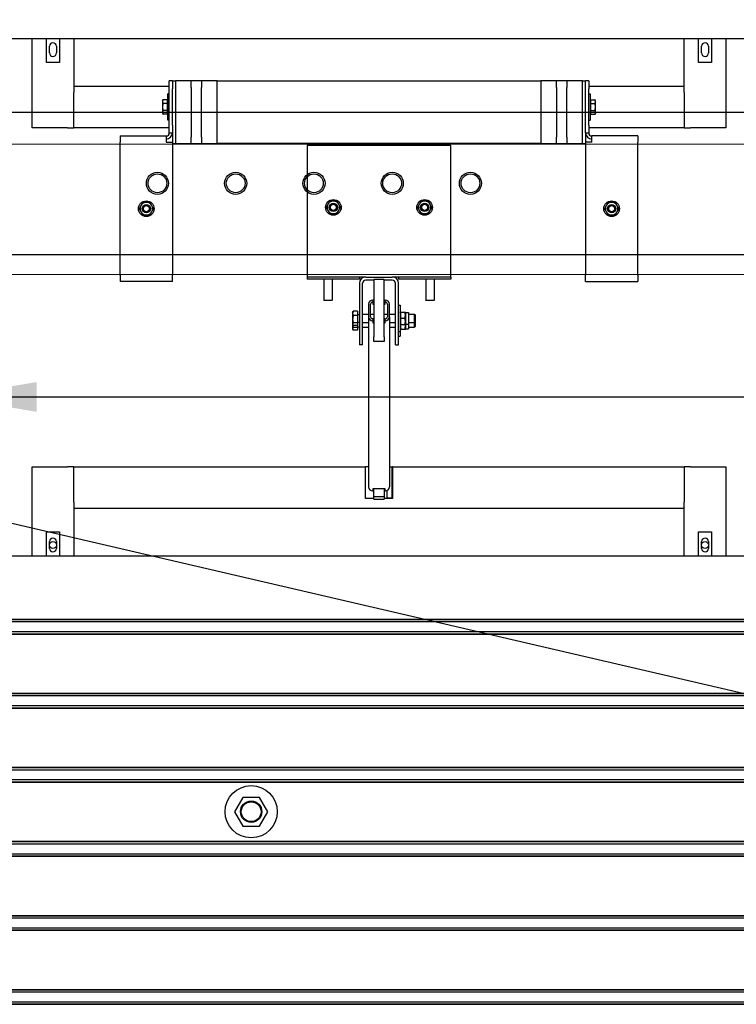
# Model space of a CAD drawing. Extents: x -89225 to 110569, y 13360 to 87647.
# Tile 262 of 478: x 42095 to 43468, y 62739 to 64627. Entities that reach past the tile are written whole.
import ezdxf

# ---------------------------------------------------------------- set-up
doc = ezdxf.new("R2010")
doc.units = 0
for name, color, linetype in [('Beluchtingstank', 253, 'Continuous'), ('Iv-Lines 035', 4, 'Continuous'), ('Iv-Lines 035 @ 100', 4, 'Continuous')]:
    doc.layers.add(name, color=color, linetype=linetype)
doc.styles.add('ISO', font='ISO.SHX')

# ---------------------------------------------------------------- blocks, each defined once
blk = doc.blocks.new('Leidingwerk beluchtingsinstallatie')
for p, q in [((1289330.2, -939783.8), (1290880.2, -939783.8)), ((1289330.2, -940056.9), (1290880.2, -940056.9))]:
    blk.add_line(p, q)
for centre, radius in [((1289680.2, -939920.4), 21.2), ((1289680.2, -939920.4), 21.2), ((1289680.2, -939920.4), 18), ((1289830.2, -939920.4), 21.2), ((1289830.2, -939920.4), 21.2), ((1289830.2, -939920.4), 18), ((1289980.2, -939920.4), 21.2), ((1289980.2, -939920.4), 21.2), ((1289980.2, -939920.4), 18), ((1290130.2, -939920.4), 21.2), ((1290130.2, -939920.4), 21.2), ((1290130.2, -939920.4), 18), ((1290280.2, -939920.4), 21.2), ((1290280.2, -939920.4), 21.2), ((1290280.2, -939920.4), 18)]:
    blk.add_circle(centre, radius)
blk = doc.blocks.new('Beluchtingselementen Bosman')
for p, q in [((1281289.4, -873471.1), (1283299.4, -873471.1)), ((1281629.4, -873642.8), (1281629.4, -873471.1)), ((1281656.9, -873517.7), (1281656.9, -873471.1)), ((1281681.9, -873471.1), (1281681.9, -873517.7)), ((1281709.4, -873471.1), (1281709.4, -873562.8)), ((1282879.4, -873562.8), (1282879.4, -873471.1)), ((1282906.9, -873517.7), (1282906.9, -873471.1)), ((1282931.9, -873471.1), (1282931.9, -873517.7)), ((1282959.4, -873471.1), (1282959.4, -873642.8)), ((1281662.9, -873499.1), (1281662.9, -873486.1)), ((1281675.9, -873486.1), (1281675.9, -873499.1)), ((1282912.9, -873499.1), (1282912.9, -873486.1)), ((1282925.9, -873486.1), (1282925.9, -873499.1)), ((1281681.9, -873517.7), (1281656.9, -873517.7)), ((1282931.9, -873517.7), (1282906.9, -873517.7)), ((1281709.4, -873562.8), (1281892.4, -873562.8)), ((1281709.4, -873562.8), (1281709.4, -873574.8)), ((1281892.4, -873567.8), (1281892.4, -873552.8)), ((1281898.4, -873552.8), (1281892.4, -873552.8)), ((1281892.4, -873637.3), (1281892.4, -873567.8)), ((1281898.4, -873552.8), (1281904.4, -873552.8)), ((1281898.4, -873552.8), (1281898.4, -873567.8)), ((1281898.4, -873637.3), (1281898.4, -873567.8)), ((1281934.4, -873552.8), (1281904.4, -873552.8)), ((1281904.4, -873552.8), (1281904.4, -873672.8)), ((1281934.4, -873558.2), (1281934.4, -873552.8)), ((1281954.4, -873552.8), (1281934.4, -873552.8)), ((1281934.4, -873565.2), (1281934.4, -873558.2)), ((1281934.4, -873565.2), (1281934.4, -873660.4)), ((1281984.4, -873552.8), (1281954.4, -873552.8)), ((1281954.4, -873552.8), (1281954.4, -873558.2)), ((1281954.4, -873558.2), (1281954.4, -873565.2)), ((1281954.4, -873660.4), (1281954.4, -873565.2)), ((1281984.4, -873552.8), (1282604.4, -873552.8)), ((1281984.4, -873672.8), (1281984.4, -873552.8)), ((1282634.4, -873552.8), (1282604.4, -873552.8)), ((1282604.4, -873552.8), (1282604.4, -873672.8)), ((1282654.4, -873552.8), (1282634.4, -873552.8)), ((1282634.4, -873558.2), (1282634.4, -873552.8)), ((1282634.4, -873565.2), (1282634.4, -873558.2)), ((1282634.4, -873565.2), (1282634.4, -873660.4)), ((1282684.4, -873552.8), (1282654.4, -873552.8)), ((1282654.4, -873552.8), (1282654.4, -873558.2)), ((1282654.4, -873558.2), (1282654.4, -873565.2)), ((1282654.4, -873660.4), (1282654.4, -873565.2)), ((1282684.4, -873672.8), (1282684.4, -873552.8)), ((1282684.4, -873552.8), (1282690.4, -873552.8)), ((1282696.4, -873552.8), (1282690.4, -873552.8)), ((1282690.4, -873567.8), (1282690.4, -873552.8)), ((1282690.4, -873637.3), (1282690.4, -873567.8)), ((1282696.4, -873552.8), (1282696.4, -873567.8)), ((1282696.4, -873562.8), (1282879.4, -873562.8)), ((1282696.4, -873637.3), (1282696.4, -873567.8)), ((1282879.4, -873574.8), (1282879.4, -873562.8)), ((1281709.4, -873642.8), (1281709.4, -873574.8)), ((1281889.4, -873627.8), (1281889.4, -873577.8)), ((1281892.4, -873577.8), (1281889.4, -873577.8)), ((1282696.4, -873577.8), (1282699.4, -873577.8)), ((1282699.4, -873577.8), (1282699.4, -873627.8)), ((1282879.4, -873574.8), (1282879.4, -873642.8)), ((1281879.4, -873590.8), (1281880.5, -873588.9)), ((1281879.4, -873590.8), (1281879.4, -873592.4)), ((1281879.4, -873592.4), (1281879.4, -873602.8)), ((1281879.4, -873602.8), (1281879.4, -873613.2)), ((1281888.6, -873588.9), (1281880.5, -873588.9)), ((1281888.6, -873595.9), (1281880.5, -873595.9)), ((1281888.6, -873588.9), (1281888.6, -873595.9)), ((1281888.6, -873591.8), (1281889.4, -873591.8)), ((1281888.6, -873595.9), (1281888.6, -873609.7)), ((1282700.2, -873591.8), (1282699.4, -873591.8)), ((1282700.2, -873595.9), (1282700.2, -873588.9)), ((1282700.2, -873588.9), (1282708.3, -873588.9)), ((1282700.2, -873609.7), (1282700.2, -873595.9)), ((1282700.2, -873595.9), (1282708.3, -873595.9)), ((1282709.4, -873590.8), (1282708.3, -873588.9)), ((1282709.4, -873592.4), (1282709.4, -873590.8)), ((1282709.4, -873602.8), (1282709.4, -873592.4)), ((1282709.4, -873613.2), (1282709.4, -873602.8)), ((1281879.4, -873613.2), (1281879.4, -873614.8)), ((1281879.4, -873614.8), (1281880.5, -873616.6)), ((1281888.6, -873609.7), (1281880.5, -873609.7)), ((1281888.6, -873616.6), (1281880.5, -873616.6)), ((1281888.6, -873609.7), (1281888.6, -873616.6)), ((1281888.6, -873613.8), (1281889.4, -873613.8)), ((1282700.2, -873613.8), (1282699.4, -873613.8)), ((1282700.2, -873609.7), (1282708.3, -873609.7)), ((1282700.2, -873616.6), (1282700.2, -873609.7)), ((1282700.2, -873616.6), (1282708.3, -873616.6)), ((1282709.4, -873614.8), (1282708.3, -873616.6)), ((1282709.4, -873614.8), (1282709.4, -873613.2)), ((1281697.4, -873642.8), (1281629.4, -873642.8)), ((1281697.4, -873642.8), (1281709.4, -873642.8)), ((1281892.4, -873642.8), (1281709.4, -873642.8)), ((1281892.4, -873627.8), (1281889.4, -873627.8)), ((1281892.4, -873652.3), (1281892.4, -873637.3)), ((1281898.4, -873637.3), (1281898.4, -873652.3)), ((1282690.4, -873652.3), (1282690.4, -873637.3)), ((1282696.4, -873627.8), (1282699.4, -873627.8)), ((1282696.4, -873637.3), (1282696.4, -873652.3)), ((1282879.4, -873642.8), (1282696.4, -873642.8)), ((1282879.4, -873642.8), (1282891.4, -873642.8)), ((1282959.4, -873642.8), (1282891.4, -873642.8)), ((1281798.4, -873658.3), (1281798.4, -873670.3)), ((1281798.4, -873658.3), (1281886.4, -873658.3)), ((1281886.4, -873658.3), (1281886.4, -873670.3)), ((1281892.4, -873652.3), (1281898.4, -873652.3)), ((1281898.4, -873652.3), (1281898.4, -873670.3)), ((1281934.4, -873667.4), (1281934.4, -873660.4)), ((1281954.4, -873660.4), (1281954.4, -873667.4)), ((1282634.4, -873667.4), (1282634.4, -873660.4)), ((1282654.4, -873660.4), (1282654.4, -873667.4)), ((1282690.4, -873652.3), (1282690.4, -873670.3)), ((1282690.4, -873652.3), (1282696.4, -873652.3)), ((1282790.4, -873658.3), (1282702.4, -873658.3)), ((1282702.4, -873670.3), (1282702.4, -873658.3)), ((1282790.4, -873658.3), (1282790.4, -873670.3)), ((1281798.4, -873925.3), (1281798.4, -873670.3)), ((1281886.4, -873670.3), (1281898.4, -873670.3)), ((1281898.4, -873670.3), (1281898.4, -873925.3)), ((1281898.4, -873672.8), (1281904.4, -873672.8)), ((1281904.4, -873672.8), (1281934.4, -873672.8)), ((1281934.4, -873672.8), (1281934.4, -873667.4)), ((1281934.4, -873672.8), (1281954.4, -873672.8)), ((1281954.4, -873667.4), (1281954.4, -873672.8)), ((1281954.4, -873672.8), (1281984.4, -873672.8)), ((1282604.4, -873672.8), (1281984.4, -873672.8)), ((1282156.9, -873676.3), (1282156.9, -873916.8)), ((1282431.9, -873676.3), (1282156.9, -873676.3)), ((1282431.9, -873916.8), (1282431.9, -873676.3)), ((1282604.4, -873672.8), (1282634.4, -873672.8)), ((1282634.4, -873672.8), (1282634.4, -873667.4)), ((1282634.4, -873672.8), (1282654.4, -873672.8)), ((1282654.4, -873667.4), (1282654.4, -873672.8)), ((1282654.4, -873672.8), (1282684.4, -873672.8)), ((1282684.4, -873672.8), (1282690.4, -873672.8)), ((1282690.4, -873670.3), (1282690.4, -873925.3)), ((1282702.4, -873670.3), (1282690.4, -873670.3)), ((1282790.4, -873925.3), (1282790.4, -873670.3)), ((1281798.4, -873925.3), (1281798.4, -873937.3)), ((1281898.4, -873937.3), (1281898.4, -873925.3)), ((1282156.9, -873916.8), (1282156.9, -873928.8)), ((1282431.9, -873928.8), (1282431.9, -873916.8)), ((1282690.4, -873937.3), (1282690.4, -873925.3)), ((1282790.4, -873925.3), (1282790.4, -873937.3)), ((1281898.4, -873937.3), (1281798.4, -873937.3)), ((1282256.9, -873928.8), (1282156.9, -873928.8)), ((1282156.9, -873928.8), (1282156.9, -873932.8)), ((1282256.9, -873932.8), (1282156.9, -873932.8)), ((1282188.9, -873932.8), (1282188.9, -873973.3)), ((1282204.9, -873932.8), (1282204.9, -873973.3)), ((1282256.9, -873928.8), (1282256.9, -873932.8)), ((1282268.9, -873928.8), (1282256.9, -873928.8)), ((1282256.9, -873940.8), (1282256.9, -874058.8)), ((1282262.9, -874058.8), (1282262.9, -873940.8)), ((1282268.9, -873928.8), (1282319.9, -873928.8)), ((1282284.4, -873934.8), (1282268.9, -873934.8)), ((1282284.4, -873933.5), (1282284.4, -874043.3)), ((1282304.4, -873933.5), (1282284.4, -873933.5)), ((1282304.4, -874043.3), (1282304.4, -873933.5)), ((1282319.9, -873934.8), (1282304.4, -873934.8)), ((1282331.9, -873928.8), (1282319.9, -873928.8)), ((1282325.9, -874058.8), (1282325.9, -873940.8)), ((1282431.9, -873928.8), (1282331.9, -873928.8)), ((1282331.9, -873928.8), (1282331.9, -873932.8)), ((1282431.9, -873932.8), (1282331.9, -873932.8)), ((1282331.9, -874058.8), (1282331.9, -873940.8)), ((1282383.9, -873932.8), (1282383.9, -873973.3)), ((1282399.9, -873932.8), (1282399.9, -873973.3)), ((1282431.9, -873928.8), (1282431.9, -873932.8)), ((1282690.4, -873937.3), (1282790.4, -873937.3)), ((1282188.9, -873973.3), (1282204.9, -873973.3)), ((1282189.4, -873973.8), (1282188.9, -873973.3)), ((1282204.4, -873973.8), (1282189.4, -873973.8)), ((1282204.4, -873973.8), (1282204.9, -873973.3)), ((1282274.4, -873981), (1282274.4, -874004.9)), ((1282278.4, -874004.9), (1282278.4, -873981)), ((1282283.4, -873973.1), (1282282.4, -873973.1)), ((1282282.4, -873977.1), (1282283.4, -873977.1)), ((1282283.4, -873977.1), (1282283.4, -873973.1)), ((1282283.4, -873981.5), (1282283.4, -873977.1)), ((1282283.4, -873977.5), (1282284.4, -873977.5)), ((1282284.4, -873981.5), (1282283.4, -873981.5)), ((1282304.4, -873977.5), (1282305.4, -873977.5)), ((1282305.4, -873981.5), (1282304.4, -873981.5)), ((1282306.4, -873973.1), (1282305.4, -873973.1)), ((1282305.4, -873973.1), (1282305.4, -873977.1)), ((1282305.4, -873977.1), (1282305.4, -873981.5)), ((1282305.4, -873977.1), (1282306.4, -873977.1)), ((1282310.4, -873981), (1282310.4, -874004.9)), ((1282314.4, -874004.9), (1282314.4, -873981)), ((1282331.9, -873983.1), (1282334.9, -873983.1)), ((1282334.9, -873983.1), (1282334.9, -874033.1)), ((1282383.9, -873973.3), (1282399.9, -873973.3)), ((1282384.4, -873973.8), (1282383.9, -873973.3)), ((1282399.4, -873973.8), (1282384.4, -873973.8)), ((1282399.4, -873973.8), (1282399.9, -873973.3)), ((1282243.9, -873996.1), (1282244.5, -873995.1)), ((1282243.9, -873996.1), (1282243.9, -873998.6)), ((1282243.9, -873998.6), (1282243.9, -874009.7)), ((1282253.1, -873994.4), (1282245, -873994.4)), ((1282253.1, -873994.4), (1282253.1, -874002.8)), ((1282253.1, -873997.1), (1282253.9, -873997.1)), ((1282253.9, -874019.1), (1282253.9, -873997.1)), ((1282253.9, -874000.6), (1282256.9, -874000.6)), ((1282262.9, -874000.1), (1282274.4, -874000.1)), ((1282278.4, -874000.1), (1282284.4, -874000.1)), ((1282304.4, -874000.1), (1282310.4, -874000.1)), ((1282314.4, -874000.1), (1282325.9, -874000.1)), ((1282334.9, -873996.9), (1282335.3, -873996.1)), ((1282336.4, -873996.1), (1282343.9, -873996.1)), ((1282345.4, -873996.9), (1282345, -873996.1)), ((1282345.4, -873996.9), (1282345.4, -874019.4)), ((1282345.4, -873996.9), (1282350.9, -873996.9)), ((1282350.9, -873996.9), (1282350.9, -874019.4)), ((1282350.9, -874000.1), (1282362.7, -874000.1)), ((1282362.7, -874016.1), (1282362.7, -874000.1)), ((1282363.9, -874001.3), (1282362.7, -874000.1)), ((1282363.9, -874001.3), (1282363.9, -874014.9)), ((1282243.9, -874009.7), (1282243.9, -874019.2)), ((1282243.9, -874019.2), (1282243.9, -874020.1)), ((1282243.9, -874020.1), (1282244.5, -874021.1)), ((1282243.9, -874020.1), (1282243.9, -874028.1)), ((1282253.1, -874002.8), (1282245, -874002.8)), ((1282253.1, -874016.6), (1282245, -874016.6)), ((1282253.1, -874002.8), (1282253.1, -874016.6)), ((1282253.1, -874016.6), (1282253.1, -874021.8)), ((1282253.1, -874019.1), (1282253.9, -874019.1)), ((1282253.9, -874015.6), (1282256.9, -874015.6)), ((1282253.9, -874028), (1282253.9, -874019.1)), ((1282262.9, -874016.1), (1282274.4, -874016.1)), ((1282274.4, -874004.9), (1282274.4, -874331.2)), ((1282283.4, -874008.9), (1282282.4, -874008.9)), ((1282282.4, -874012.9), (1282283.4, -874012.9)), ((1282283.4, -874012.9), (1282283.4, -874008.9)), ((1282283.4, -874017.4), (1282283.4, -874012.9)), ((1282283.4, -874013.4), (1282284.4, -874013.4)), ((1282284.4, -874017.4), (1282283.4, -874017.4)), ((1282304.4, -874013.4), (1282305.4, -874013.4)), ((1282305.4, -874017.4), (1282304.4, -874017.4)), ((1282306.4, -874008.9), (1282305.4, -874008.9)), ((1282305.4, -874008.9), (1282305.4, -874012.9)), ((1282305.4, -874012.9), (1282306.4, -874012.9)), ((1282305.4, -874012.9), (1282305.4, -874017.4)), ((1282314.4, -874004.9), (1282314.4, -874331.2)), ((1282314.4, -874016.1), (1282325.9, -874016.1)), ((1282334.9, -874019.4), (1282335.3, -874020.1)), ((1282336.4, -874008), (1282343.9, -874008)), ((1282336.4, -874020.1), (1282343.9, -874020.1)), ((1282336.4, -874020.1), (1282343.9, -874020.1)), ((1282345.4, -874019.4), (1282345, -874020.1)), ((1282345.4, -874019.4), (1282350.9, -874019.4)), ((1282345.4, -874019.4), (1282345.4, -874028.2)), ((1282350.9, -874016.1), (1282362.7, -874016.1)), ((1282350.9, -874019.4), (1282350.9, -874028.2)), ((1282363.9, -874014.9), (1282362.7, -874016.1)), ((1282362.7, -874025), (1282362.7, -874016.1)), ((1282363.9, -874014.9), (1282363.9, -874023.8)), ((1282243.9, -874028.1), (1282243.9, -874029)), ((1282243.9, -874029), (1282244.5, -874030)), ((1282253.1, -874021.8), (1282245, -874021.8)), ((1282253.1, -874025.5), (1282245, -874025.5)), ((1282253.1, -874030.7), (1282245, -874030.7)), ((1282253.1, -874021.8), (1282253.1, -874025.5)), ((1282253.1, -874025.5), (1282253.1, -874030.7)), ((1282253.1, -874028), (1282253.9, -874028)), ((1282253.9, -874024.5), (1282256.9, -874024.5)), ((1282262.9, -874025), (1282274.4, -874025)), ((1282314.4, -874025), (1282325.9, -874025)), ((1282331.9, -874033.1), (1282334.9, -874033.1)), ((1282334.9, -874028.2), (1282335.3, -874029)), ((1282334.9, -874033.1), (1282334.9, -874042)), ((1282336.4, -874029), (1282343.9, -874029)), ((1282336.4, -874029), (1282343.9, -874029)), ((1282345.4, -874028.2), (1282345, -874029)), ((1282345.4, -874028.2), (1282350.9, -874028.2)), ((1282350.9, -874025), (1282362.7, -874025)), ((1282363.9, -874023.8), (1282362.7, -874025)), ((1282262.9, -874058.8), (1282256.9, -874058.8)), ((1282284.4, -874052.2), (1282284.4, -874043.3)), ((1282304.4, -874052.2), (1282284.4, -874052.2)), ((1282304.4, -874043.3), (1282304.4, -874052.2)), ((1282325.9, -874058.8), (1282331.9, -874058.8)), ((1282331.9, -874042), (1282334.9, -874042)), ((1281629.4, -874464.3), (1281629.4, -874292.8)), ((1281629.4, -874292.8), (1281697.4, -874292.8)), ((1281709.4, -874292.8), (1281697.4, -874292.8)), ((1281709.4, -874292.8), (1282268.4, -874292.8)), ((1281709.4, -874360.8), (1281709.4, -874292.8)), ((1282268.4, -874353.8), (1282268.4, -874292.8)), ((1282274.4, -874292.8), (1282268.4, -874292.8)), ((1282314.4, -874292.8), (1282319.4, -874292.8)), ((1282320.4, -874292.8), (1282319.4, -874292.8)), ((1282319.4, -874352.8), (1282319.4, -874292.8)), ((1282320.4, -874292.8), (1282879.4, -874292.8)), ((1282320.4, -874292.8), (1282320.4, -874353.8)), ((1282891.4, -874292.8), (1282879.4, -874292.8)), ((1282879.4, -874292.8), (1282879.4, -874360.8)), ((1282891.4, -874292.8), (1282959.4, -874292.8)), ((1282959.4, -874292.8), (1282959.4, -874464.3)), ((1282282.4, -874339.2), (1282283.4, -874339.2)), ((1282283.4, -874339.2), (1282283.4, -874334.7)), ((1282283.4, -874334.7), (1282305.4, -874334.7)), ((1282284.4, -874349.7), (1282284.4, -874334.7)), ((1282304.4, -874334.7), (1282304.4, -874349.7)), ((1282305.4, -874334.7), (1282305.4, -874339.2)), ((1282305.4, -874339.2), (1282306.4, -874339.2)), ((1282309.4, -874338.6), (1282309.4, -874352.8)), ((1281709.4, -874360.8), (1281709.4, -874372.8)), ((1282284.4, -874353.8), (1282268.4, -874353.8)), ((1282284.4, -874355), (1282284.4, -874349.7)), ((1282284.4, -874349.7), (1282304.4, -874349.7)), ((1282284.4, -874355), (1282304.4, -874355)), ((1282304.4, -874349.7), (1282304.4, -874355)), ((1282320.4, -874353.8), (1282304.4, -874353.8)), ((1282319.4, -874352.8), (1282309.4, -874352.8)), ((1282879.4, -874372.8), (1282879.4, -874360.8)), ((1281709.4, -874372.8), (1281709.4, -874464.3)), ((1282879.4, -874372.8), (1281709.4, -874372.8)), ((1282879.4, -874464.3), (1282879.4, -874372.8)), ((1281656.9, -874464.3), (1281656.9, -874417.7)), ((1281656.9, -874417.7), (1281681.9, -874417.7)), ((1281681.9, -874417.7), (1281681.9, -874464.3)), ((1282906.9, -874464.3), (1282906.9, -874417.7)), ((1282906.9, -874417.7), (1282931.9, -874417.7)), ((1282931.9, -874417.7), (1282931.9, -874464.3)), ((1281662.9, -874449.3), (1281662.9, -874436.3)), ((1281675.9, -874436.3), (1281675.9, -874449.3)), ((1282912.9, -874449.3), (1282912.9, -874436.3)), ((1282925.9, -874436.3), (1282925.9, -874449.3)), ((1283299.4, -874464.3), (1281289.4, -874464.3)), ((1281289.4, -874585), (1283299.4, -874585)), ((1281289.4, -874585.7), (1283299.4, -874585.7)), ((1281289.4, -874589.7), (1283299.4, -874589.7)), ((1281289.4, -874608.8), (1283299.4, -874608.8)), ((1281289.4, -874612.9), (1283299.4, -874612.9)), ((1281289.4, -874613.6), (1283299.4, -874613.6)), ((1281289.4, -874727), (1283299.4, -874727)), ((1281289.4, -874727.7), (1283299.4, -874727.7)), ((1281289.4, -874731.7), (1283299.4, -874731.7)), ((1281289.4, -874750.8), (1283299.4, -874750.8)), ((1281289.4, -874754.9), (1283299.4, -874754.9)), ((1281289.4, -874755.6), (1283299.4, -874755.6)), ((1281289.4, -874869), (1283299.4, -874869)), ((1281289.4, -874869.7), (1283299.4, -874869.7)), ((1281289.4, -874873.7), (1283299.4, -874873.7)), ((1281289.4, -874892.8), (1283299.4, -874892.8)), ((1281289.4, -874896.9), (1283299.4, -874896.9)), ((1281289.4, -874897.6), (1283299.4, -874897.6)), ((1282033.4, -874926.8), (1282017.6, -874954.4)), ((1282065.2, -874926.7), (1282033.4, -874926.8)), ((1282081.2, -874954.2), (1282065.2, -874926.7)), ((1282017.6, -874954.4), (1282033.6, -874981.9)), ((1282065.4, -874981.8), (1282081.2, -874954.2)), ((1282033.6, -874981.9), (1282065.4, -874981.8)), ((1281289.4, -875011), (1283299.4, -875011)), ((1281289.4, -875011.7), (1283299.4, -875011.7)), ((1281289.4, -875015.7), (1283299.4, -875015.7)), ((1281289.4, -875034.8), (1283299.4, -875034.8)), ((1281289.4, -875038.9), (1283299.4, -875038.9)), ((1281289.4, -875039.6), (1283299.4, -875039.6)), ((1281289.4, -875153), (1283299.4, -875153)), ((1281289.4, -875153.7), (1283299.4, -875153.7)), ((1281289.4, -875157.7), (1283299.4, -875157.7)), ((1281289.4, -875176.8), (1283299.4, -875176.8)), ((1281289.4, -875180.9), (1283299.4, -875180.9)), ((1281289.4, -875181.6), (1283299.4, -875181.6)), ((1281289.4, -875295), (1283299.4, -875295)), ((1281289.4, -875295.7), (1283299.4, -875295.7)), ((1281289.4, -875299.7), (1283299.4, -875299.7)), ((1281289.4, -875318.8), (1283299.4, -875318.8)), ((1281289.4, -875322.9), (1283299.4, -875322.9)), ((1281289.4, -875323.6), (1283299.4, -875323.6))]:
    blk.add_line(p, q)
for centre, radius in [((1281848.4, -873797.8), 15), ((1281848.4, -873797.8), 8), ((1281848.4, -873797.8), 5.9), ((1282206.9, -873795.3), 15), ((1282206.9, -873795.3), 8), ((1282206.9, -873795.3), 5.9), ((1282381.9, -873795.3), 15), ((1282381.9, -873795.3), 8), ((1282381.9, -873795.3), 5.9), ((1282740.4, -873797.8), 15), ((1282740.4, -873797.8), 8), ((1282740.4, -873797.8), 5.9), ((1281669.4, -874442.8), 6.5), ((1282919.4, -874442.8), 6.5), ((1282049.4, -874954.3), 50), ((1282049.4, -874954.3), 20.5), ((1282049.4, -874954.3), 19)]:
    blk.add_circle(centre, radius)
for centre, radius, start, end in [((1281669.4, -873486.1), 6.5, 360, 180), ((1282919.4, -873486.1), 6.5, 0, 180), ((1281669.4, -873499.1), 6.5, 180, 360), ((1282919.4, -873499.1), 6.5, 180, 0), ((1281886.4, -873652.3), 6, 270, 0), ((1281886.4, -873652.3), 12, 270, 0), ((1282702.4, -873652.3), 12, 180, 270), ((1282702.4, -873652.3), 6, 180, 270), ((1281848.4, -873797.8), 12, 150, 210), ((1281848.4, -873797.8), 12, 90, 150), ((1281848.4, -873797.8), 13.4, 116.2081, 123.7919), ((1281848.4, -873797.8), 6.9, 150.4082, 209.5918), ((1281848.4, -873797.8), 6.9, 149.5918, 150.4082), ((1281848.4, -873797.8), 6.9, 90.4082, 149.5918), ((1281848.4, -873797.8), 12, 30, 90), ((1281848.4, -873797.8), 6.9, 89.5918, 90.4082), ((1281848.4, -873797.8), 6.9, 30.4082, 89.5918), ((1281848.4, -873797.8), 13.4, 56.2081, 63.7919), ((1281848.4, -873797.8), 6.9, 29.5918, 30.4082), ((1281848.4, -873797.8), 6.9, 330.4082, 29.5918), ((1281848.4, -873797.8), 12, 330, 30), ((1282206.9, -873795.3), 13.4, 176.2081, 183.7919), ((1282206.9, -873795.3), 12, 150, 210), ((1282206.9, -873795.3), 12, 90, 150), ((1282206.9, -873795.3), 13.4, 116.2081, 123.7919), ((1282206.9, -873795.3), 6.9, 150.4082, 209.5918), ((1282206.9, -873795.3), 6.9, 149.5918, 150.4082), ((1282206.9, -873795.3), 6.9, 90.4082, 149.5918), ((1282206.9, -873795.3), 12, 30, 90), ((1282206.9, -873795.3), 6.9, 89.5918, 90.4082), ((1282206.9, -873795.3), 6.9, 30.4082, 89.5918), ((1282206.9, -873795.3), 13.4, 56.2081, 63.7919), ((1282206.9, -873795.3), 6.9, 29.5918, 30.4082), ((1282206.9, -873795.3), 6.9, 330.4082, 29.5918), ((1282206.9, -873795.3), 12, 330, 30), ((1282206.9, -873795.3), 13.4, 356.2081, 3.7919), ((1282381.9, -873795.3), 13.4, 176.2081, 183.7919), ((1282381.9, -873795.3), 12, 150, 210), ((1282381.9, -873795.3), 12, 90, 150), ((1282381.9, -873795.3), 13.4, 116.2081, 123.7919), ((1282381.9, -873795.3), 6.9, 150.4082, 209.5918), ((1282381.9, -873795.3), 6.9, 149.5918, 150.4082), ((1282381.9, -873795.3), 6.9, 90.4082, 149.5918), ((1282381.9, -873795.3), 12, 30, 90), ((1282381.9, -873795.3), 6.9, 89.5918, 90.4082), ((1282381.9, -873795.3), 6.9, 30.4082, 89.5918), ((1282381.9, -873795.3), 13.4, 56.2081, 63.7919), ((1282381.9, -873795.3), 6.9, 29.5918, 30.4082), ((1282381.9, -873795.3), 6.9, 330.4082, 29.5918), ((1282381.9, -873795.3), 12, 330, 30), ((1282381.9, -873795.3), 13.4, 356.2081, 3.7919), ((1282740.4, -873797.8), 12, 150, 210), ((1282740.4, -873797.8), 12, 90, 150), ((1282740.4, -873797.8), 13.4, 116.2081, 123.7919), ((1282740.4, -873797.8), 6.9, 150.4082, 209.5918), ((1282740.4, -873797.8), 6.9, 149.5918, 150.4082), ((1282740.4, -873797.8), 6.9, 90.4082, 149.5918), ((1282740.4, -873797.8), 12, 30, 90), ((1282740.4, -873797.8), 6.9, 89.5918, 90.4082), ((1282740.4, -873797.8), 6.9, 30.4082, 89.5918), ((1282740.4, -873797.8), 13.4, 56.2081, 63.7919), ((1282740.4, -873797.8), 6.9, 29.5918, 30.4082), ((1282740.4, -873797.8), 6.9, 330.4082, 29.5918), ((1282740.4, -873797.8), 12, 330, 30), ((1281848.4, -873797.8), 13.4, 176.2081, 183.7919), ((1281848.4, -873797.8), 12, 210, 270), ((1281848.4, -873797.8), 13.4, 236.2081, 243.7919), ((1281848.4, -873797.8), 6.9, 209.5918, 210.4082), ((1281848.4, -873797.8), 6.9, 210.4082, 269.5918), ((1281848.4, -873797.8), 12, 270, 330), ((1281848.4, -873797.8), 6.9, 269.5918, 270.4082), ((1281848.4, -873797.8), 6.9, 270.4082, 329.5918), ((1281848.4, -873797.8), 13.4, 296.2081, 303.7919), ((1281848.4, -873797.8), 6.9, 329.5918, 330.4082), ((1281848.4, -873797.8), 13.4, 356.2081, 3.7919), ((1282206.9, -873795.3), 12, 210, 270), ((1282206.9, -873795.3), 13.4, 236.2081, 243.7919), ((1282206.9, -873795.3), 6.9, 209.5918, 210.4082), ((1282206.9, -873795.3), 6.9, 210.4082, 269.5918), ((1282206.9, -873795.3), 12, 270, 330), ((1282206.9, -873795.3), 6.9, 269.5918, 270.4082), ((1282206.9, -873795.3), 6.9, 270.4082, 329.5918), ((1282206.9, -873795.3), 13.4, 296.2081, 303.7919), ((1282206.9, -873795.3), 6.9, 329.5918, 330.4082), ((1282381.9, -873795.3), 12, 210, 270), ((1282381.9, -873795.3), 13.4, 236.2081, 243.7919), ((1282381.9, -873795.3), 6.9, 209.5918, 210.4082), ((1282381.9, -873795.3), 6.9, 210.4082, 269.5918), ((1282381.9, -873795.3), 12, 270, 330), ((1282381.9, -873795.3), 6.9, 269.5918, 270.4082), ((1282381.9, -873795.3), 6.9, 270.4082, 329.5918), ((1282381.9, -873795.3), 13.4, 296.2081, 303.7919), ((1282381.9, -873795.3), 6.9, 329.5918, 330.4082), ((1282740.4, -873797.8), 13.4, 176.2081, 183.7919), ((1282740.4, -873797.8), 12, 210, 270), ((1282740.4, -873797.8), 13.4, 236.2081, 243.7919), ((1282740.4, -873797.8), 6.9, 209.5918, 210.4082), ((1282740.4, -873797.8), 6.9, 210.4082, 269.5918), ((1282740.4, -873797.8), 12, 270, 330), ((1282740.4, -873797.8), 6.9, 269.5918, 270.4082), ((1282740.4, -873797.8), 6.9, 270.4082, 329.5918), ((1282740.4, -873797.8), 13.4, 296.2081, 303.7919), ((1282740.4, -873797.8), 6.9, 329.5918, 330.4082), ((1282740.4, -873797.8), 13.4, 356.2081, 3.7919), ((1282268.9, -873940.8), 12, 90, 180), ((1282268.9, -873940.8), 6, 90, 180), ((1282319.9, -873940.8), 12, 0, 90), ((1282319.9, -873940.8), 6, 0, 90), ((1281669.4, -874436.3), 6.5, 0, 180), ((1282919.4, -874436.3), 6.5, 360, 180), ((1281669.4, -874449.3), 6.5, 180, 0), ((1282919.4, -874449.3), 6.5, 180, 360)]:
    blk.add_arc(centre, radius, start, end)
for centre, major_axis, start_param, end_param in [((1282282.4, -873981), (-8, 0), 4.712389, 6.283185), ((1282282.4, -873981), (-4, 0), 4.712389, 6.283185), ((1282306.4, -873981), (8, 0), 0, 1.570796), ((1282306.4, -873981), (4, 0), 0, 1.570796), ((1282282.4, -874004.9), (-8, 0), 0, 1.570796), ((1282282.4, -874004.9), (-4, 0), 0, 1.570796), ((1282306.4, -874004.9), (4, 0), 4.712389, 6.283185), ((1282306.4, -874004.9), (8, 0), 4.712389, 6.283185), ((1282282.4, -874331.2), (-8, 0), 0, 1.570796), ((1282306.4, -874331.2), (8, 0), 4.712389, 6.283185)]:
    blk.add_ellipse(centre, major_axis=major_axis, ratio=0.996041, start_param=start_param, end_param=end_param)
for points, weights in [([(1281880.5, -873588.9), (1281879.4, -873590.8), (1281879.4, -873592.4)], [1, 1.0379548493, 1]), ([(1281879.4, -873592.4), (1281879.4, -873594), (1281880.5, -873595.9)], [1, 1.0379548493, 1]), ([(1281880.5, -873595.9), (1281879.4, -873599.6), (1281879.4, -873602.8)], [1, 1.0379548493, 1]), ([(1281879.4, -873602.8), (1281879.4, -873606), (1281880.5, -873609.7)], [1, 1.0379548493, 1]), ([(1282709.4, -873592.4), (1282709.4, -873590.8), (1282708.3, -873588.9)], [1, 1.0379548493, 1]), ([(1282708.3, -873595.9), (1282709.4, -873594), (1282709.4, -873592.4)], [1, 1.0379548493, 1]), ([(1282709.4, -873602.8), (1282709.4, -873599.6), (1282708.3, -873595.9)], [1, 1.0379548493, 1]), ([(1282708.3, -873609.7), (1282709.4, -873606), (1282709.4, -873602.8)], [1, 1.0379548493, 1]), ([(1281880.5, -873609.7), (1281879.4, -873611.6), (1281879.4, -873613.2)], [1, 1.0379548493, 1]), ([(1281879.4, -873613.2), (1281879.4, -873614.8), (1281880.5, -873616.6)], [1, 1.0379548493, 1]), ([(1282709.4, -873613.2), (1282709.4, -873611.6), (1282708.3, -873609.7)], [1, 1.0379548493, 1]), ([(1282708.3, -873616.6), (1282709.4, -873614.8), (1282709.4, -873613.2)], [1, 1.0379548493, 1]), ([(1281838, -873791.8), (1281836.6, -873794.2), (1281835.1, -873796.9)], [1, 1.02824688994, 1]), ([(1281841, -873786.7), (1281839.4, -873789.4), (1281838, -873791.8)], [1, 1.02824688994, 1]), ([(1281842.4, -873794.4), (1281842.4, -873797.8), (1281842.4, -873801.2)], [1, 1.15, 1]), ([(1281848.4, -873785.8), (1281845.6, -873785.8), (1281842.5, -873785.8)], [1, 1.02824688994, 1]), ([(1281848.4, -873790.9), (1281845.4, -873792.6), (1281842.5, -873794.3)], [1, 1.15, 1]), ([(1281854.3, -873785.8), (1281851.2, -873785.8), (1281848.4, -873785.8)], [1, 1.02824688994, 1]), ([(1281854.4, -873794.3), (1281851.4, -873792.6), (1281848.5, -873790.9)], [1, 1.15, 1]), ([(1281854.4, -873801.2), (1281854.4, -873797.8), (1281854.4, -873794.4)], [1, 1.15, 1]), ([(1281858.8, -873791.8), (1281857.4, -873789.4), (1281855.9, -873786.7)], [1, 1.02824688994, 1]), ([(1281861.8, -873796.9), (1281860.2, -873794.2), (1281858.8, -873791.8)], [1, 1.02824688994, 1]), ([(1282196.5, -873789.3), (1282195.1, -873791.7), (1282193.6, -873794.4)], [1, 1.02824688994, 1]), ([(1282199.5, -873784.2), (1282197.9, -873786.9), (1282196.5, -873789.3)], [1, 1.02824688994, 1]), ([(1282200.9, -873791.9), (1282200.9, -873795.3), (1282200.9, -873798.7)], [1, 1.15, 1]), ([(1282206.9, -873783.3), (1282204.1, -873783.3), (1282201, -873783.3)], [1, 1.02824688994, 1]), ([(1282206.9, -873788.4), (1282203.9, -873790.1), (1282201, -873791.8)], [1, 1.15, 1]), ([(1282212.8, -873783.3), (1282209.7, -873783.3), (1282206.9, -873783.3)], [1, 1.02824688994, 1]), ([(1282212.9, -873791.8), (1282209.9, -873790.1), (1282207, -873788.4)], [1, 1.15, 1]), ([(1282212.9, -873798.7), (1282212.9, -873795.3), (1282212.9, -873791.9)], [1, 1.15, 1]), ([(1282217.3, -873789.3), (1282215.9, -873786.9), (1282214.4, -873784.2)], [1, 1.02824688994, 1]), ([(1282220.3, -873794.4), (1282218.7, -873791.7), (1282217.3, -873789.3)], [1, 1.02824688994, 1]), ([(1282371.5, -873789.3), (1282370.1, -873791.7), (1282368.6, -873794.4)], [1, 1.02824688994, 1]), ([(1282374.5, -873784.2), (1282372.9, -873786.9), (1282371.5, -873789.3)], [1, 1.02824688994, 1]), ([(1282375.9, -873791.9), (1282375.9, -873795.3), (1282375.9, -873798.7)], [1, 1.15, 1]), ([(1282381.9, -873783.3), (1282379.1, -873783.3), (1282376, -873783.3)], [1, 1.02824688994, 1]), ([(1282381.9, -873788.4), (1282378.9, -873790.1), (1282376, -873791.8)], [1, 1.15, 1]), ([(1282387.8, -873783.3), (1282384.7, -873783.3), (1282381.9, -873783.3)], [1, 1.02824688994, 1]), ([(1282387.9, -873791.8), (1282384.9, -873790.1), (1282382, -873788.4)], [1, 1.15, 1]), ([(1282387.9, -873798.7), (1282387.9, -873795.3), (1282387.9, -873791.9)], [1, 1.15, 1]), ([(1282392.3, -873789.3), (1282390.9, -873786.9), (1282389.4, -873784.2)], [1, 1.02824688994, 1]), ([(1282395.3, -873794.4), (1282393.7, -873791.7), (1282392.3, -873789.3)], [1, 1.02824688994, 1]), ([(1282730, -873791.8), (1282728.6, -873794.2), (1282727.1, -873796.9)], [1, 1.02824688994, 1]), ([(1282733, -873786.7), (1282731.4, -873789.4), (1282730, -873791.8)], [1, 1.02824688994, 1]), ([(1282734.4, -873794.4), (1282734.4, -873797.8), (1282734.4, -873801.2)], [1, 1.15, 1]), ([(1282740.4, -873785.8), (1282737.6, -873785.8), (1282734.5, -873785.8)], [1, 1.02824688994, 1]), ([(1282740.4, -873790.9), (1282737.4, -873792.6), (1282734.5, -873794.3)], [1, 1.15, 1]), ([(1282746.3, -873785.8), (1282743.2, -873785.8), (1282740.4, -873785.8)], [1, 1.02824688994, 1]), ([(1282746.4, -873794.3), (1282743.4, -873792.6), (1282740.5, -873790.9)], [1, 1.15, 1]), ([(1282746.4, -873801.2), (1282746.4, -873797.8), (1282746.4, -873794.4)], [1, 1.15, 1]), ([(1282750.8, -873791.8), (1282749.4, -873789.4), (1282747.9, -873786.7)], [1, 1.02824688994, 1]), ([(1282753.8, -873796.9), (1282752.2, -873794.2), (1282750.8, -873791.8)], [1, 1.02824688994, 1]), ([(1281835.1, -873798.7), (1281836.6, -873801.4), (1281838, -873803.8)], [1, 1.02824688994, 1]), ([(1281838, -873803.8), (1281839.4, -873806.2), (1281841, -873808.9)], [1, 1.02824688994, 1]), ([(1281842.5, -873801.3), (1281845.4, -873803), (1281848.4, -873804.7)], [1, 1.15, 1]), ([(1281842.5, -873809.8), (1281845.6, -873809.8), (1281848.4, -873809.8)], [1, 1.02824688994, 1]), ([(1281848.4, -873809.8), (1281851.2, -873809.8), (1281854.3, -873809.8)], [1, 1.02824688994, 1]), ([(1281848.5, -873804.7), (1281851.4, -873803), (1281854.4, -873801.3)], [1, 1.15, 1]), ([(1281855.9, -873808.9), (1281857.4, -873806.2), (1281858.8, -873803.8)], [1, 1.02824688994, 1]), ([(1281858.8, -873803.8), (1281860.2, -873801.4), (1281861.8, -873798.7)], [1, 1.02824688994, 1]), ([(1282193.6, -873796.2), (1282195.1, -873798.9), (1282196.5, -873801.3)], [1, 1.02824688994, 1]), ([(1282196.5, -873801.3), (1282197.9, -873803.7), (1282199.5, -873806.4)], [1, 1.02824688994, 1]), ([(1282201, -873798.8), (1282203.9, -873800.5), (1282206.9, -873802.2)], [1, 1.15, 1]), ([(1282201, -873807.3), (1282204.1, -873807.3), (1282206.9, -873807.3)], [1, 1.02824688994, 1]), ([(1282206.9, -873807.3), (1282209.7, -873807.3), (1282212.8, -873807.3)], [1, 1.02824688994, 1]), ([(1282207, -873802.2), (1282209.9, -873800.5), (1282212.9, -873798.8)], [1, 1.15, 1]), ([(1282214.4, -873806.4), (1282215.9, -873803.7), (1282217.3, -873801.3)], [1, 1.02824688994, 1]), ([(1282217.3, -873801.3), (1282218.7, -873798.9), (1282220.3, -873796.2)], [1, 1.02824688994, 1]), ([(1282368.6, -873796.2), (1282370.1, -873798.9), (1282371.5, -873801.3)], [1, 1.02824688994, 1]), ([(1282371.5, -873801.3), (1282372.9, -873803.7), (1282374.5, -873806.4)], [1, 1.02824688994, 1]), ([(1282376, -873798.8), (1282378.9, -873800.5), (1282381.9, -873802.2)], [1, 1.15, 1]), ([(1282376, -873807.3), (1282379.1, -873807.3), (1282381.9, -873807.3)], [1, 1.02824688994, 1]), ([(1282381.9, -873807.3), (1282384.7, -873807.3), (1282387.8, -873807.3)], [1, 1.02824688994, 1]), ([(1282382, -873802.2), (1282384.9, -873800.5), (1282387.9, -873798.8)], [1, 1.15, 1]), ([(1282389.4, -873806.4), (1282390.9, -873803.7), (1282392.3, -873801.3)], [1, 1.02824688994, 1]), ([(1282392.3, -873801.3), (1282393.7, -873798.9), (1282395.3, -873796.2)], [1, 1.02824688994, 1]), ([(1282727.1, -873798.7), (1282728.6, -873801.4), (1282730, -873803.8)], [1, 1.02824688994, 1]), ([(1282730, -873803.8), (1282731.4, -873806.2), (1282733, -873808.9)], [1, 1.02824688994, 1]), ([(1282734.5, -873801.3), (1282737.4, -873803), (1282740.4, -873804.7)], [1, 1.15, 1]), ([(1282734.5, -873809.8), (1282737.6, -873809.8), (1282740.4, -873809.8)], [1, 1.02824688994, 1]), ([(1282740.4, -873809.8), (1282743.2, -873809.8), (1282746.3, -873809.8)], [1, 1.02824688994, 1]), ([(1282740.5, -873804.7), (1282743.4, -873803), (1282746.4, -873801.3)], [1, 1.15, 1]), ([(1282747.9, -873808.9), (1282749.4, -873806.2), (1282750.8, -873803.8)], [1, 1.02824688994, 1]), ([(1282750.8, -873803.8), (1282752.2, -873801.4), (1282753.8, -873798.7)], [1, 1.02824688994, 1]), ([(1282245, -873994.4), (1282243.9, -873996.6), (1282243.9, -873998.6)], [1, 1.0379548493, 1]), ([(1282243.9, -873998.6), (1282243.9, -874000.6), (1282245, -874002.8)], [1, 1.0379548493, 1]), ([(1282244.5, -873995.1), (1282244.7, -873994.8), (1282245, -873994.4)], [1.0149555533, 1.01024102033, 1]), ([(1282336.4, -873996.1), (1282334.4, -874002), (1282336.4, -874008)], [1, 1.15470053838, 1]), ([(1282335.3, -873996.1), (1282335.4, -873996.1), (1282336.4, -873996.1)], [1.07734159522, 1.0765311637, 1]), ([(1282343.9, -873996.1), (1282345, -873996.1), (1282345, -873996.1)], [1, 1.0765311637, 1.07734159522]), ([(1282343.9, -874008), (1282345.9, -874002), (1282343.9, -873996.1)], [1, 1.15470053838, 1]), ([(1282245, -874002.8), (1282243.9, -874006.5), (1282243.9, -874009.7)], [1, 1.0379548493, 1]), ([(1282243.9, -874009.7), (1282243.9, -874012.9), (1282245, -874016.6)], [1, 1.0379548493, 1]), ([(1282245, -874016.6), (1282243.9, -874018), (1282243.9, -874019.2)], [1, 1.0379548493, 1]), ([(1282243.9, -874019.2), (1282243.9, -874020.4), (1282245, -874021.8)], [1, 1.0379548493, 1]), ([(1282244, -874020.2), (1282244.2, -874022.7), (1282245, -874025.5)], [1.01411522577, 1.02858325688, 1]), ([(1282336.4, -874008), (1282334.4, -874014), (1282336.4, -874020.1)], [1, 1.15470053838, 1]), ([(1282336.4, -874020.1), (1282334.4, -874020.1), (1282336.4, -874020.1)], [1, 1.15470053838, 1]), ([(1282335.6, -874020.1), (1282334.9, -874024.3), (1282336.4, -874029)], [1.05843772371, 1.11559802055, 1]), ([(1282343.9, -874020.1), (1282345.9, -874014), (1282343.9, -874008)], [1, 1.15470053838, 1]), ([(1282343.9, -874020.1), (1282345.9, -874020.1), (1282343.9, -874020.1)], [1, 1.15470053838, 1]), ([(1282343.9, -874029), (1282345.5, -874024.3), (1282344.7, -874020.1)], [1, 1.11559802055, 1.05843772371]), ([(1282245, -874025.5), (1282243.9, -874026.9), (1282243.9, -874028.1)], [1, 1.0379548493, 1]), ([(1282243.9, -874028.1), (1282243.9, -874029.3), (1282245, -874030.7)], [1, 1.0379548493, 1]), ([(1282336.4, -874029), (1282334.4, -874029), (1282336.4, -874029)], [1, 1.15470053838, 1]), ([(1282343.9, -874029), (1282345.9, -874029), (1282343.9, -874029)], [1, 1.15470053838, 1])]:
    blk.add_rational_spline(points, weights, degree=2)
blk = doc.blocks.new('*U60')
blk.add_lwpolyline([(-21.851, -5.085), (0, 0)])
at = {"style": 'ISO'}
blk.add_attdef('NUMMER', (3.146, -0.835), '', height=1.8, dxfattribs=at)
blk = doc.blocks.new('*U528')
at = {"layer": 'Iv-Lines 035 @ 100', "xscale": -100, "yscale": 100, "zscale": 100, "rotation": 180}
blk.add_blockref('*U60', (44080.4, 63195.7), dxfattribs=at)
blk = doc.blocks.new('*U59')
blk.add_lwpolyline([(-21.241, 0), (0, 0)])
blk.add_solid([(-19.532, -0.285), (-21.241, 0), (-19.532, 0.285)])
at = {"style": 'ISO'}
blk.add_attdef('NUMMER', (3.146, -0.835), '', height=1.8, dxfattribs=at)
blk = doc.blocks.new('*U529')
at = {"layer": 'Iv-Lines 035 @ 100', "xscale": -100, "yscale": 100, "zscale": 100, "rotation": 180}
blk.add_blockref('*U59', (44080.4, 63903.4), dxfattribs=at)

msp = doc.modelspace()

# ---------------------------------------------------------------- linework, layer by layer
at = {"layer": 'Beluchtingstank', "lineweight": 9, "ltscale": 0.01}
msp.add_line((30135.9, 64388.1), (49875.9, 64388.1), dxfattribs=at)
msp.add_lwpolyline([(30135.9, 64138.1), (49875.9, 64138.1), (53025.9, 64138.1, 1), (53025.9, 77587.7), (49875.9, 77587.7), (30135.9, 77587.7)], format="xyb", dxfattribs=at)
msp.add_lwpolyline([(30135.9, 64138.1), (49875.9, 64138.1), (53025.9, 64138.1, 1), (53025.9, 77587.7), (49875.9, 77587.7), (30135.9, 77587.7)], format="xyb", dxfattribs=at)

# ---------------------------------------------------------------- block references
at = {"layer": 'Iv-Lines 035'}
for name, p in [('Leidingwerk beluchtingsinstallatie', (-1247321.4, 1004233.5)), ('Beluchtingselementen Bosman', (-1239510.9, 938062.2)), ('*U529', (0, 0)), ('*U528', (0, 0))]:
    msp.add_blockref(name, p, dxfattribs=at)

doc.saveas('drawing.dxf')
